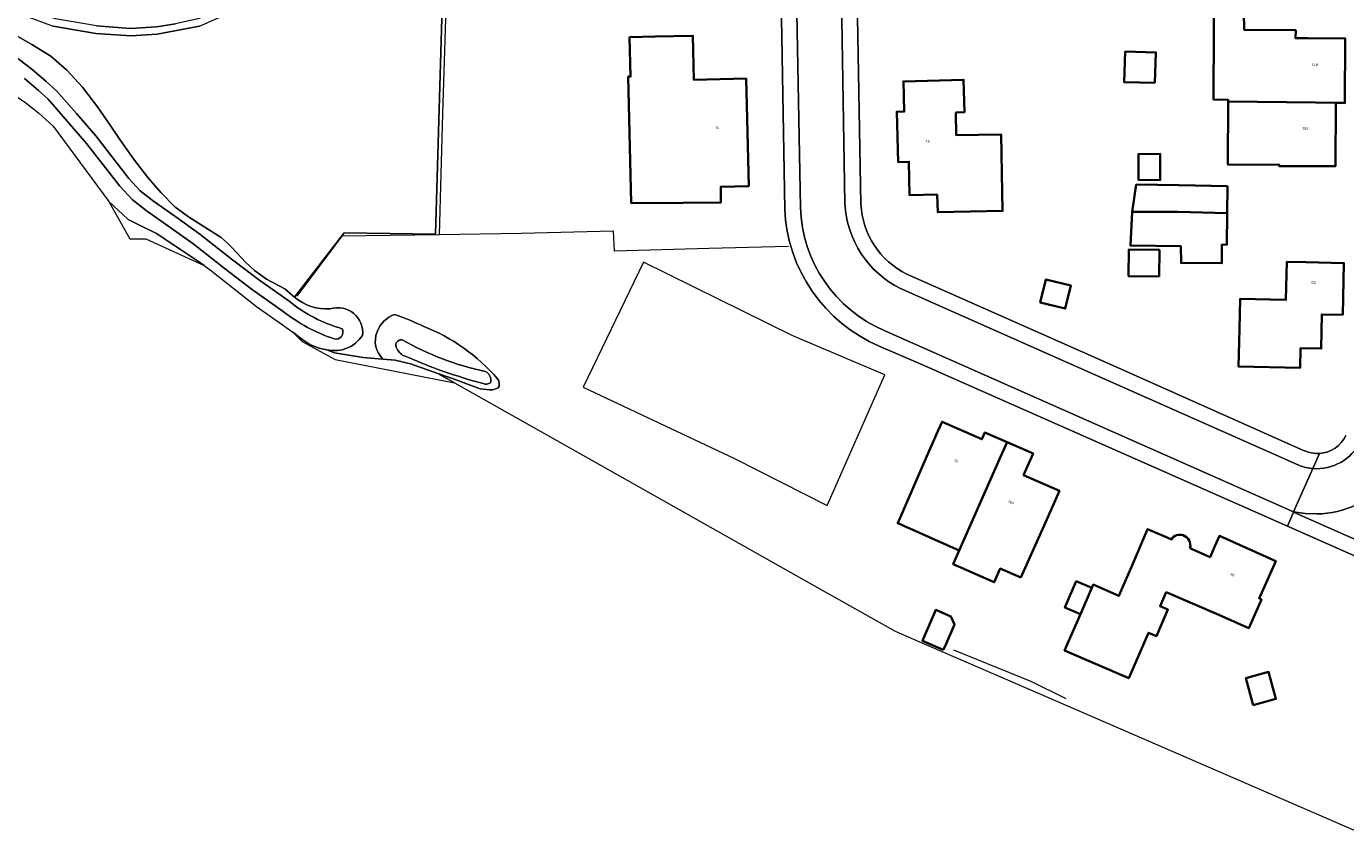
# Model space of a CAD drawing. Header units: metres. Extents: x 197700 to 204338, y 317132 to 325229.
# Tile 567 of 656: x 202624 to 202800, y 317938 to 318045. Entities that reach past the tile are written whole.
import ezdxf
from ezdxf.enums import TextEntityAlignment as Align

# ---------------------------------------------------------------- set-up
doc = ezdxf.new("R2010")
doc.units = ezdxf.units.M
for name, color, linetype, lineweight in [('B-WE-GR-BEPLANTING_CULTUUR_BOSPLANTSOEN-GV', 90, 'Continuous', 18), ('B-WE-GR-BOS_LOOF-GV', 40, 'Continuous', 13), ('B-WE-IE-TERREINAFSCHEIDING_KUNSTMATIG_HEKWERK-G', 20, 'IE-TERREINAFSCHEIDING-KUNSTMATIG', 18), ('B-WE-OG-BEBOUWING-GV', 7, 'Continuous', 35), ('B-WE-OG-BEBOUWING-T18', 10, 'Continuous', 18), ('B-WE-OG-TERREIN_CULTUURSCHEIDING-GV', 7, 'Continuous', 18), ('B-WE-OG-TERREIN_ERF-GV', 7, 'Continuous', 18), ('B-WE-OG-WATER-GV', 130, 'Continuous', 18), ('B-WE-OG-WATER_SLOOT-GV', 120, 'Continuous', 18), ('B-WE-VH-ONVERHARD-GV', 252, 'Continuous', 18), ('B-WE-VH-VERHARDING_ASFALT-GV', 252, 'Continuous', 18), ('B-WE-VH-VERHARDING_TEGEL-GV', 252, 'Continuous', 18)]:
    doc.layers.add(name, color=color, linetype=linetype, lineweight=lineweight)
doc.styles.add('NLCS-ISO-M200-T18', font='NLCS-ISO.ttf', dxfattribs={"height": 0.36})
doc.linetypes.add('IE-TERREINAFSCHEIDING-KUNSTMATIG', pattern='A,4,[82,NLCS.SHX,S=0.75,R=90,X=0,Y=0],4,-2', length=10)

msp = doc.modelspace()

# ---------------------------------------------------------------- linework, layer by layer
at = {"layer": 'B-WE-GR-BEPLANTING_CULTUUR_BOSPLANTSOEN-GV'}
for points in [[(202646.348, 318014.146), (202641.721, 318017.238), (202639.196, 318018.455), (202637.964, 318019.087), (202637.194, 318019.778), (202636.649, 318020.268), (202635.401, 318021.499), (202638.159, 318016.547), (202638.969, 318016.545), (202640.303, 318016.543), (202648.054, 318012.978), (202647.267, 318013.532)], [(202671.754, 318000.565), (202669.149, 318000.796), (202665.346, 318001.383), (202664.299, 318001.781), (202663.272, 318002.018), (202662.054, 318002.495), (202660.975, 318003.224), (202659.793, 318004.126), (202661.028, 318002.897), (202665.437, 318000.512), (202673.349, 317998.966), (202681.259, 317997.42), (202679.055, 317998.663), (202675.407, 317999.938), (202673.364, 318000.422)]]:
    msp.add_lwpolyline(points, close=True, dxfattribs=at)
at = {"layer": 'B-WE-GR-BOS_LOOF-GV'}
for points in [[(202617.357, 318046.78), (202625.165, 318042.298), (202627.671, 318040.751), (202629.812, 318038.928), (202631.879, 318036.645), (202633.898, 318034.047), (202635.549, 318031.613), (202636.924, 318029.561), (202638.676, 318027.161), (202640.578, 318024.686), (202642.336, 318022.611), (202644.152, 318020.753), (202645.94, 318019.436), (202650.271, 318016.708), (202651.078, 318015.997), (202651.825, 318015.236), (202653.522, 318013.434), (202654.693, 318012.333), (202656.287, 318011.173), (202658.735, 318009.877), (202659.777, 318009.002), (202660.025, 318008.793), (202666.624, 318017.341), (202678.722, 318017.146), (202679.979, 318059.415)], [(202647.417, 318044.759), (202641.809, 318043.688), (202638.302, 318043.457), (202633.663, 318043.791), (202628.012, 318044.762)]]:
    msp.add_lwpolyline(points, dxfattribs=at)
at = {"layer": 'B-WE-IE-TERREINAFSCHEIDING_KUNSTMATIG_HEKWERK-G'}
for points in [[(202679.257, 318017.067), (202679.724, 318033.171), (202680.553, 318059.653), (202695.59, 318077.683), (202707.516, 318091.474)], [(202679.257, 318017.067), (202676.003, 318017.017), (202666.31, 318016.901), (202660.441, 318009.062)], [(202725.589, 318015.511), (202715.027, 318015.241), (202702.504, 318014.884), (202702.374, 318017.535), (202690.116, 318017.233), (202679.257, 318017.067)], [(202660.441, 318009.062), (202660.338, 318008.924)], [(202762.41, 317955.467), (202757.868, 317957.742), (202747.541, 317961.951)]]:
    msp.add_lwpolyline(points, dxfattribs=at)
msp.add_lwpolyline([(202738.358, 317998.489), (202726.159, 318003.653), (202706.318, 318013.446), (202698.324, 317996.858), (202718.401, 317987.367), (202730.717, 317981.155)], close=True, dxfattribs=at)
at = {"layer": 'B-WE-OG-BEBOUWING-GV'}
for points in [[(202794.464, 318043.139), (202792.874, 318043.151), (202792.887, 318044.199), (202786.057, 318044.241), (202786.023, 318046.551), (202783.969, 318046.521), (202782.004, 318046.492), (202782.005, 318046.458), (202782.037, 318044.256), (202781.988, 318035.002), (202783.917, 318034.992), (202783.916, 318034.747), (202799.398, 318034.589), (202799.464, 318043.1)], [(202711.586, 318021.309), (202716.587, 318021.331), (202716.578, 318023.441), (202720.293, 318023.529), (202719.982, 318037.788), (202713.014, 318037.636), (202712.886, 318043.485), (202707.888, 318043.376), (202704.498, 318043.302), (202704.622, 318038.054), (202704.316, 318038.047), (202704.714, 318021.279)], [(202774.184, 318037.228), (202774.339, 318041.272), (202770.259, 318041.375), (202770.104, 318037.331)], [(202747.787, 318033.305), (202748.945, 318033.338), (202748.823, 318037.636), (202740.826, 318037.409), (202740.939, 318033.411), (202739.939, 318033.383), (202740.128, 318026.712), (202741.568, 318026.757), (202741.628, 318022.327), (202745.306, 318022.402), (202745.382, 318020.057), (202753.991, 318020.235), (202753.888, 318025.234), (202753.782, 318030.382), (202747.843, 318030.273)], [(202799.398, 318034.589), (202783.916, 318034.747), (202783.871, 318026.399), (202790.703, 318026.363), (202790.702, 318026.189), (202793.165, 318026.18), (202798.165, 318026.162), (202798.194, 318034.56), (202799.398, 318034.529)], [(202772.039, 318024.323), (202774.918, 318024.337), (202774.901, 318027.79), (202772.022, 318027.776)], [(202783.786, 318019.929), (202783.815, 318023.502), (202777.359, 318023.653), (202771.729, 318023.714), (202771.196, 318020.115), (202777.267, 318020.111)], [(202771.196, 318020.115), (202770.963, 318015.628), (202777.628, 318015.568), (202777.682, 318013.328), (202783.097, 318013.291), (202783.098, 318015.773), (202783.753, 318015.749), (202783.786, 318019.929), (202777.267, 318020.111)], [(202774.753, 318011.534), (202774.801, 318015.062), (202770.759, 318015.118), (202770.711, 318011.591)], [(202785.412, 318004.576), (202785.288, 317999.598), (202793.466, 317999.394), (202793.515, 318001.997), (202796.281, 318001.952), (202796.333, 318006.5), (202799.132, 318006.442), (202799.275, 318013.305), (202794.276, 318013.409), (202791.695, 318013.463), (202791.583, 318008.416), (202785.512, 318008.551)], [(202758.976, 318008.089), (202762.304, 318007.262), (202763.062, 318010.31), (202759.734, 318011.137)], [(202743.957, 317987.662), (202740.08, 317978.774), (202748.232, 317975.178), (202753.719, 317987.597), (202754.581, 317989.547), (202751.648, 317990.842), (202751.244, 317989.927), (202745.956, 317992.245), (202745.414, 317991.002)], [(202756.423, 317971.565), (202759.5, 317978.499), (202761.528, 317983.069), (202756.78, 317985.177), (202758.036, 317988.021), (202754.581, 317989.547), (202753.719, 317987.597), (202748.232, 317975.178), (202747.445, 317973.339), (202752.873, 317970.951), (202753.682, 317972.774)], [(202764.313, 317966.708), (202765.826, 317970.197), (202763.771, 317971.088), (202762.259, 317967.598)], [(202743.564, 317963.686), (202743.346, 317963.192), (202746.085, 317961.99), (202746.354, 317962.469), (202747.618, 317965.349), (202747.129, 317966.426), (202745.148, 317967.295)], [(202787.24, 317954.633), (202790.268, 317955.464), (202789.284, 317959.051), (202786.256, 317958.219)]]:
    msp.add_lwpolyline(points, close=True, dxfattribs=at)
for points in [[(202776.386, 317976.644), (202775.505, 317977.022), (202773.224, 317978), (202771.253, 317973.405)], [(202771.253, 317973.405), (202769.424, 317969.141), (202766.017, 317970.637), (202765.826, 317970.197), (202764.313, 317966.708), (202762.224, 317961.892), (202770.735, 317958.2), (202773.361, 317964.253), (202774.395, 317963.805), (202775.919, 317967.319), (202774.9, 317967.761), (202775.711, 317969.632), (202782.37, 317966.744), (202786.682, 317964.874), (202788.334, 317968.682), (202788.027, 317968.815), (202788.199, 317969.202), (202790.233, 317973.764), (202782.764, 317977.094), (202782.157, 317975.726), (202781.518, 317974.286), (202778.857, 317975.47)]]:
    msp.add_lwpolyline(points, dxfattribs=at)
for points in [[(202777.942, 317977.179, 0.3546176), (202776.386, 317976.644)], [(202778.857, 317975.47, 0.4003934), (202777.942, 317977.179)]]:
    msp.add_lwpolyline(points, format="xyb", dxfattribs=at)
at = {"layer": 'B-WE-OG-TERREIN_CULTUURSCHEIDING-GV'}
msp.add_lwpolyline([(202600.633, 318054.925), (202628.012, 318044.762), (202633.663, 318043.791), (202638.302, 318043.457), (202641.809, 318043.688), (202647.417, 318044.759), (202658.501, 318049.692), (202668.942, 318053.801), (202668.563, 318054.657), (202667.029, 318054.18), (202658.13, 318050.62), (202652.854, 318048.142), (202650.32, 318046.905), (202647.198, 318045.735), (202644.236, 318045.071), (202641.693, 318044.641), (202638.248, 318044.456), (202633.736, 318044.788), (202628.305, 318045.718), (202622.15, 318047.604)], dxfattribs=at)
at = {"layer": 'B-WE-OG-TERREIN_ERF-GV'}
for points in [[(202721.121, 318080.033), (202718.26, 318082.741), (202711.086, 318088.778), (202707.139, 318092.099), (202697.496, 318080.822), (202684.149, 318065.745), (202681.033, 318062.32), (202680.043, 318061.124), (202679.109, 318060.145), (202679.979, 318059.415), (202678.722, 318017.146), (202666.624, 318017.341), (202660.025, 318008.793)], [(202725.082, 318020.48), (202724.2, 318071.242), (202723.926, 318074.599)], [(202734.253, 318073.238), (202735.186, 318021.12)], [(202786.023, 318046.551), (202786.057, 318044.241), (202792.887, 318044.199), (202792.874, 318043.151), (202794.464, 318043.139), (202799.464, 318043.1), (202799.398, 318034.589), (202799.398, 318034.529), (202798.194, 318034.56), (202798.165, 318026.162), (202793.165, 318026.18), (202790.702, 318026.189), (202790.703, 318026.363), (202783.871, 318026.399), (202783.916, 318034.747), (202783.917, 318034.992), (202781.988, 318035.002), (202782.037, 318044.256), (202782.005, 318046.458)], [(202741.278, 318011.846), (202768.061, 318000), (202793.938, 317988.448)], [(202664.299, 318001.781), (202665.346, 318001.383), (202669.149, 318000.796), (202671.754, 318000.565)], [(202811.496, 317980.706), (202864.485, 317957.171), (202861.209, 317949.88), (202857.932, 317942.589), (202841.324, 317949.911), (202843.867, 317955.35), (202791.777, 317978.404), (202742.98, 318000), (202737.631, 318002.272)], [(202686.978, 317997.926), (202687.13, 317997.696), (202687.182, 317997.284), (202687.183, 317996.962), (202687.033, 317996.75), (202686.833, 317996.649), (202686.331, 317996.466), (202685.908, 317996.464), (202684.671, 317996.62), (202680.864, 317998.031), (202679.055, 317998.663), (202681.259, 317997.42), (202691.393, 317991.705), (202728.337, 317970.87), (202739.74, 317964.44), (202742.884, 317963.077), (202757.296, 317956.829), (202786.561, 317944.141), (202801.67, 317937.59)], [(202769.424, 317969.141), (202771.253, 317973.405), (202773.224, 317978), (202775.505, 317977.022), (202776.386, 317976.644)], [(202778.857, 317975.47), (202781.518, 317974.286), (202782.157, 317975.726), (202782.764, 317977.094), (202790.233, 317973.764), (202788.199, 317969.202), (202788.027, 317968.815), (202788.334, 317968.682), (202786.682, 317964.874), (202782.37, 317966.744), (202775.711, 317969.632), (202774.9, 317967.761), (202775.919, 317967.319), (202774.395, 317963.805), (202773.361, 317964.253), (202770.735, 317958.2), (202762.224, 317961.892), (202764.313, 317966.708), (202762.259, 317967.598), (202763.771, 317971.088), (202765.826, 317970.197), (202766.017, 317970.637), (202769.424, 317969.141)]]:
    msp.add_lwpolyline(points, dxfattribs=at)
for points in [[(202707.888, 318043.376), (202712.886, 318043.485), (202713.014, 318037.636), (202719.982, 318037.788), (202720.293, 318023.529), (202716.578, 318023.441), (202716.587, 318021.331), (202711.586, 318021.309), (202704.714, 318021.279), (202704.316, 318038.047), (202704.622, 318038.054), (202704.498, 318043.302)], [(202774.184, 318037.228), (202770.104, 318037.331), (202770.259, 318041.375), (202774.339, 318041.272)], [(202740.939, 318033.411), (202740.826, 318037.409), (202748.823, 318037.636), (202748.945, 318033.338), (202747.787, 318033.305), (202747.843, 318030.273), (202753.782, 318030.382), (202753.888, 318025.234), (202753.991, 318020.235), (202745.382, 318020.057), (202745.306, 318022.402), (202741.628, 318022.327), (202741.568, 318026.757), (202740.128, 318026.712), (202739.939, 318033.383)], [(202772.039, 318024.323), (202772.022, 318027.776), (202774.901, 318027.79), (202774.918, 318024.337)], [(202783.786, 318019.929), (202783.753, 318015.749), (202783.098, 318015.773), (202783.097, 318013.291), (202777.682, 318013.328), (202777.628, 318015.568), (202770.963, 318015.628), (202771.196, 318020.115), (202771.729, 318023.714), (202777.359, 318023.653), (202783.815, 318023.502)], [(202774.753, 318011.534), (202770.711, 318011.591), (202770.759, 318015.118), (202774.801, 318015.062)], [(202794.276, 318013.409), (202799.275, 318013.305), (202799.132, 318006.442), (202796.333, 318006.5), (202796.281, 318001.952), (202793.515, 318001.997), (202793.466, 317999.394), (202785.288, 317999.598), (202785.412, 318004.576), (202785.512, 318008.551), (202791.583, 318008.416), (202791.695, 318013.463)], [(202758.976, 318008.089), (202759.734, 318011.137), (202763.062, 318010.31), (202762.304, 318007.262)], [(202759.5, 317978.499), (202756.423, 317971.565), (202753.682, 317972.774), (202752.873, 317970.951), (202747.445, 317973.339), (202748.232, 317975.178), (202740.08, 317978.774), (202743.957, 317987.662), (202745.414, 317991.002), (202745.956, 317992.245), (202751.244, 317989.927), (202751.648, 317990.842), (202754.581, 317989.547), (202758.036, 317988.021), (202756.78, 317985.177), (202761.528, 317983.069)], [(202743.564, 317963.686), (202745.148, 317967.295), (202747.129, 317966.426), (202747.618, 317965.349), (202746.354, 317962.469), (202746.085, 317961.99), (202743.346, 317963.192)], [(202787.24, 317954.633), (202786.256, 317958.219), (202789.284, 317959.051), (202790.268, 317955.464)]]:
    msp.add_lwpolyline(points, close=True, dxfattribs=at)
for points in [[(202737.631, 318002.272, -0.2888158), (202725.082, 318020.48)], [(202735.186, 318021.12, 0.2723098), (202741.278, 318011.846)], [(202660.025, 318008.793, 0.1922383), (202664.761, 318007.234)], [(202664.761, 318007.234, -0.547722), (202669.046, 318003.688)], [(202670.99, 318004.181, -0.2271437), (202673.333, 318006.496)], [(202673.333, 318006.496, -0.0251731), (202677.104, 318004.924)], [(202671.754, 318000.565, -0.3113991), (202670.99, 318004.181)], [(202677.104, 318004.924, -0.1239472), (202686.978, 317997.926)], [(202669.046, 318003.688, -0.3088673), (202664.299, 318001.781)], [(202796.045, 317988.047, 0.2681552), (202799.557, 317990.409)], [(202793.938, 317988.448, 0.1289177), (202796.045, 317988.047)], [(202776.386, 317976.644, -0.3546176), (202777.942, 317977.179)], [(202777.942, 317977.179, -0.4003934), (202778.857, 317975.47)]]:
    msp.add_lwpolyline(points, format="xyb", dxfattribs=at)
at = {"layer": 'B-WE-OG-WATER-GV'}
for points in [[(202659.326, 318008.236), (202655.227, 318011.149), (202651.814, 318013.749), (202647.466, 318017.158), (202644.58, 318019.23), (202641.293, 318021.543), (202639.563, 318022.912), (202638.041, 318024.55), (202633.647, 318030.201), (202631.08, 318033.14), (202628.456, 318036.156), (202627.076, 318037.4), (202625.169, 318039.051), (202622.544, 318041.019)], [(202624.177, 318037.821), (202626.031, 318036.217), (202627.327, 318035.047), (202629.889, 318032.102), (202632.428, 318029.196), (202636.837, 318023.526), (202638.489, 318021.749), (202640.348, 318020.277), (202643.665, 318017.943), (202646.518, 318015.894), (202650.848, 318012.499), (202654.291, 318009.877), (202658.522, 318006.869)]]:
    msp.add_lwpolyline(points, dxfattribs=at)
for points in [[(202666.332, 318004.603, -0.1015524), (202659.326, 318008.236)], [(202658.522, 318006.869, 0.0850218), (202665.275, 318003.26)], [(202665.275, 318003.26, 0.6620431), (202666.332, 318004.603)], [(202674.321, 318003.125, 0.6635148), (202673.607, 318001.958)], [(202685.32, 317998.922, -0.0771456), (202674.321, 318003.125)], [(202673.607, 318001.958, 0.2064176), (202674.726, 318000.942)], [(202674.726, 318000.942, 0.0393325), (202685.061, 317997.321)], [(202686.014, 317997.427, 0.3965454), (202685.32, 317998.922)], [(202685.061, 317997.321, 0.2564825), (202686.014, 317997.427)]]:
    msp.add_lwpolyline(points, format="xyb", dxfattribs=at)
at = {"layer": 'B-WE-OG-WATER_SLOOT-GV'}
for points in [[(202660.025, 318008.793), (202659.777, 318009.002), (202658.735, 318009.877), (202656.287, 318011.173), (202654.693, 318012.333), (202653.522, 318013.434), (202651.825, 318015.236), (202651.078, 318015.997), (202650.271, 318016.708), (202645.94, 318019.436), (202644.152, 318020.753), (202642.336, 318022.611), (202640.578, 318024.686), (202638.676, 318027.161), (202636.924, 318029.561), (202635.549, 318031.613), (202633.898, 318034.047), (202631.879, 318036.645), (202629.812, 318038.928), (202627.671, 318040.751), (202625.165, 318042.298), (202617.357, 318046.78)], [(202622.544, 318041.019), (202625.169, 318039.051), (202627.076, 318037.4), (202628.456, 318036.156), (202631.08, 318033.14), (202633.647, 318030.201), (202638.041, 318024.55), (202639.563, 318022.912), (202641.293, 318021.543), (202644.58, 318019.23), (202647.466, 318017.158), (202651.814, 318013.749), (202655.227, 318011.149), (202659.326, 318008.236)], [(202658.522, 318006.869), (202654.291, 318009.877), (202650.848, 318012.499), (202646.518, 318015.894), (202643.665, 318017.943), (202640.348, 318020.277), (202638.489, 318021.749), (202636.837, 318023.526), (202632.428, 318029.196), (202629.889, 318032.102), (202627.327, 318035.047), (202626.031, 318036.217), (202624.177, 318037.821)], [(202622.474, 318035.854), (202624.381, 318034.559), (202626.056, 318033.264), (202627.986, 318031.496), (202635.401, 318021.499), (202636.649, 318020.268), (202637.194, 318019.778), (202637.964, 318019.087), (202639.196, 318018.455), (202641.721, 318017.238), (202646.348, 318014.146), (202647.267, 318013.532), (202648.054, 318012.978), (202648.84, 318012.423), (202654.974, 318007.542), (202657.697, 318005.634), (202657.766, 318005.584), (202659.482, 318004.364), (202659.791, 318004.128), (202659.793, 318004.126), (202660.975, 318003.224), (202662.054, 318002.495), (202663.272, 318002.018), (202664.299, 318001.781)], [(202671.754, 318000.565), (202673.364, 318000.422), (202675.407, 317999.938), (202679.055, 317998.663), (202680.864, 317998.031), (202684.671, 317996.62), (202685.908, 317996.464), (202686.331, 317996.466), (202686.833, 317996.649), (202687.033, 317996.75), (202687.183, 317996.962), (202687.182, 317997.284), (202687.13, 317997.696), (202686.978, 317997.926)]]:
    msp.add_lwpolyline(points, dxfattribs=at)
for points in [[(202659.326, 318008.236, 0.1015524), (202666.332, 318004.603)], [(202664.761, 318007.234, -0.1922383), (202660.025, 318008.793)], [(202665.275, 318003.26, -0.0850218), (202658.522, 318006.869)], [(202669.046, 318003.688, 0.547722), (202664.761, 318007.234)], [(202673.333, 318006.496, 0.2271437), (202670.99, 318004.181)], [(202677.104, 318004.924, 0.0251731), (202673.333, 318006.496)], [(202666.332, 318004.603, -0.6620431), (202665.275, 318003.26)], [(202670.99, 318004.181, 0.3113991), (202671.754, 318000.565)], [(202686.978, 317997.926, 0.1239472), (202677.104, 318004.924)], [(202664.299, 318001.781, 0.3088673), (202669.046, 318003.688)], [(202673.607, 318001.958, -0.6635148), (202674.321, 318003.125)], [(202674.321, 318003.125, 0.0771456), (202685.32, 317998.922)], [(202674.726, 318000.942, -0.2064176), (202673.607, 318001.958)], [(202685.061, 317997.321, -0.0393325), (202674.726, 318000.942)], [(202685.32, 317998.922, -0.3965454), (202686.014, 317997.427)], [(202686.014, 317997.427, -0.2564825), (202685.061, 317997.321)]]:
    msp.add_lwpolyline(points, format="xyb", dxfattribs=at)
at = {"layer": 'B-WE-VH-ONVERHARD-GV'}
msp.add_lwpolyline([(202633.736, 318044.788), (202638.248, 318044.456), (202641.693, 318044.641), (202644.236, 318045.071)], dxfattribs=at)
at = {"layer": 'B-WE-VH-VERHARDING_ASFALT-GV'}
for points in [[(202725.94, 318074.551), (202726.254, 318069.985), (202727.161, 318020.68)], [(202733.07, 318021.194), (202732.196, 318072.869)], [(202793.375, 317986.44), (202762.872, 318000), (202740.461, 318009.917)], [(202738.273, 318004.348), (202792.585, 317980.279), (202792.606, 317980.276), (202795.158, 317986.042)], [(202795.158, 317986.042), (202792.606, 317980.276), (202794.13, 317980.083), (202795.686, 317980.013)], [(202795.686, 317980.013), (202794.13, 317980.083), (202792.606, 317980.276), (202792.585, 317980.279), (202792.603, 317980.271), (202806.399, 317974.158), (202808.889, 317979.817)]]:
    msp.add_lwpolyline(points, dxfattribs=at)
for points in [[(202727.161, 318020.68, 0.290564), (202738.273, 318004.348)], [(202740.461, 318009.917, -0.2722104), (202733.07, 318021.194)], [(202801.467, 317989.605, -0.3050791), (202795.158, 317986.042)], [(202795.158, 317986.042, -0.0705332), (202793.375, 317986.44)], [(202795.686, 317980.013, 0.2105469), (202805.24, 317984.463)], [(202805.24, 317984.463, -0.2105469), (202795.686, 317980.013)]]:
    msp.add_lwpolyline(points, format="xyb", dxfattribs=at)
at = {"layer": 'B-WE-VH-VERHARDING_TEGEL-GV'}
for points in [[(202723.926, 318074.599), (202724.2, 318071.242), (202725.082, 318020.48)], [(202727.161, 318020.68), (202726.254, 318069.985), (202725.94, 318074.551)], [(202732.196, 318072.869), (202733.07, 318021.194)], [(202735.186, 318021.12), (202734.253, 318073.238)], [(202793.938, 317988.448), (202768.061, 318000), (202741.278, 318011.846)], [(202740.461, 318009.917), (202762.872, 318000), (202793.375, 317986.44)], [(202791.777, 317978.404), (202792.603, 317980.271), (202792.585, 317980.279), (202738.273, 318004.348)], [(202737.631, 318002.272), (202742.98, 318000), (202791.777, 317978.404)], [(202795.158, 317986.042), (202796.045, 317988.047)], [(202796.045, 317988.047), (202795.158, 317986.042)], [(202845.721, 317956.733), (202806.399, 317974.158), (202792.603, 317980.271), (202791.777, 317978.404), (202843.867, 317955.35), (202841.324, 317949.911), (202857.932, 317942.589), (202861.209, 317949.88), (202859.376, 317950.748), (202857.318, 317946.183)]]:
    msp.add_lwpolyline(points, dxfattribs=at)
for points in [[(202725.082, 318020.48, 0.2888158), (202737.631, 318002.272)], [(202738.273, 318004.348, -0.290564), (202727.161, 318020.68)], [(202733.07, 318021.194, 0.2722104), (202740.461, 318009.917)], [(202741.278, 318011.846, -0.2723098), (202735.186, 318021.12)], [(202799.557, 317990.409, -0.2681552), (202796.045, 317988.047)], [(202796.045, 317988.047, -0.1289177), (202793.938, 317988.448)], [(202795.158, 317986.042, 0.3050791), (202801.467, 317989.605)], [(202793.375, 317986.44, 0.0705332), (202795.158, 317986.042)]]:
    msp.add_lwpolyline(points, format="xyb", dxfattribs=at)

# ---------------------------------------------------------------- texts
at = {"layer": 'B-WE-OG-BEBOUWING-T18', "style": 'NLCS-ISO-M200-T18'}
for s, rotation, p in [('148', 359.6, (202795.437, 318039.618)), ('14', 1.2, (202716.123, 318031.273)), ('150', 359.8, (202794.182, 318031.147)), ('13', 1.6, (202744.052, 318029.459)), ('152', 358.9, (202795.22, 318010.729)), ('18', 336.4, (202747.809, 317987.066)), ('18A', 336.1, (202755.132, 317981.532)), ('20', 336, (202784.484, 317971.947))]:
    msp.add_text(s, height=0.36, rotation=rotation, dxfattribs=at).set_placement(p, align=Align.MIDDLE)

doc.saveas('drawing.dxf')
